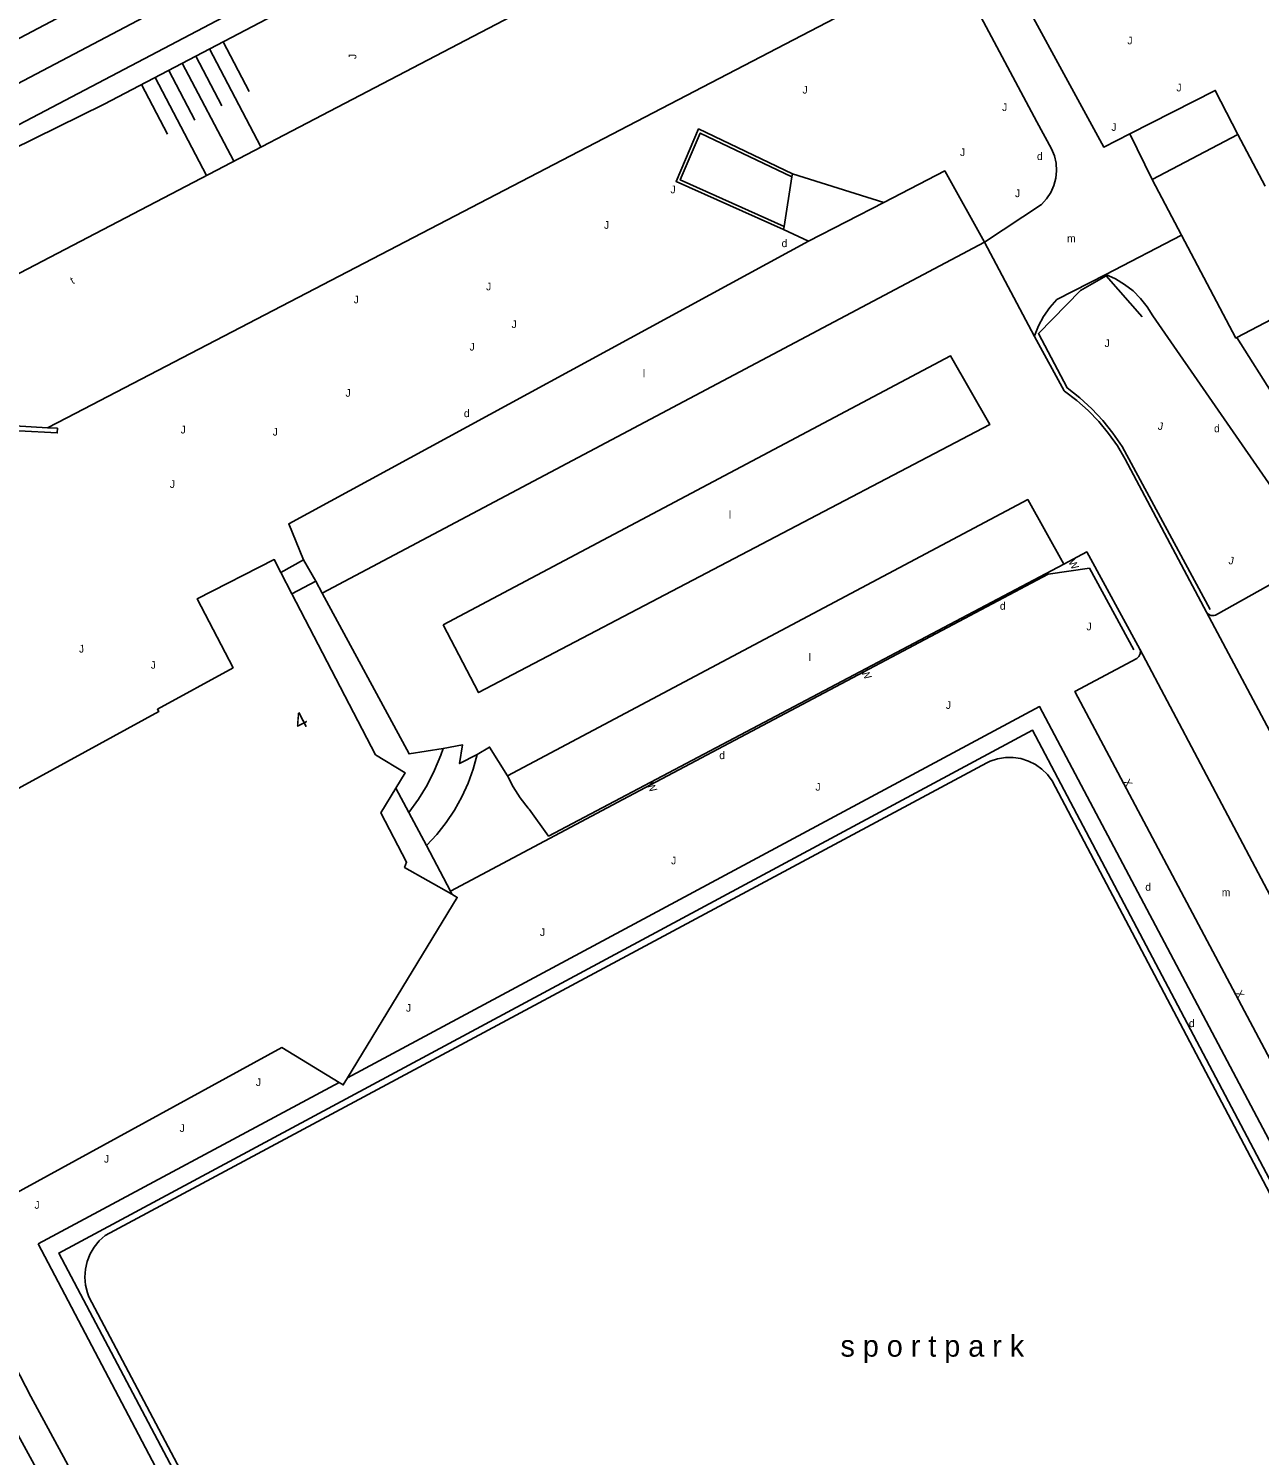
# Model space of a CAD drawing. Extents: x 134999 to 136502, y 457398 to 459002.
# Drawn here: x 136080.5 to 136160.8, y 457701.1 to 457794.1 of the extents above; entities that cross this region are included whole.
import ezdxf

# ---------------------------------------------------------------- set-up
doc = ezdxf.new("R2010")
doc.units = 0
for name, color, linetype in [('RI_DGTB_18', 7, 'Continuous'), ('RI_DGTB_2', 7, 'Continuous'), ('RI_DGTB_29', 7, 'Continuous'), ('RI_DGTB_30', 7, 'Continuous'), ('RI_DGTB_31', 7, 'Continuous'), ('RI_DGTB_35', 7, 'Continuous'), ('RI_DGTB_41', 7, 'Continuous'), ('RI_DGTB_43', 7, 'Continuous'), ('RI_DGTB_45', 7, 'Continuous'), ('RI_DGTB_49', 7, 'Continuous'), ('RI_DGTB_53', 7, 'Continuous'), ('RI_DGTB_55', 7, 'Continuous'), ('RI_DGTB_58', 7, 'Continuous'), ('RI_DGTB_6', 7, 'Continuous')]:
    doc.layers.add(name, color=color, linetype=linetype)

msp = doc.modelspace()

# ---------------------------------------------------------------- linework, layer by layer
at = {"layer": 'RI_DGTB_18'}
for p, q in [((136092.326, 457792.73), (136095.684, 457786.34)), ((136093.213, 457793.195), (136094.912, 457789.96)), ((136090.556, 457791.801), (136093.912, 457785.415)), ((136091.441, 457792.265), (136093.141, 457789.03)), ((136088.785, 457790.871), (136092.138, 457784.489)), ((136089.671, 457791.336), (136091.371, 457788.099)), ((136087.9, 457790.406), (136089.6, 457787.169))]:
    msp.add_line(p, q, dxfattribs=at)
for points in [[(136106.177, 457800), (136085.466, 457789.129), (136056.796, 457775.016)], [(136063.968, 457736.473), (136078.546, 457708.97), (136080.695, 457704.886), (136101.064, 457667.235), (136120.849, 457630.867), (136122.138, 457628.364), (136122.744, 457627.053)]]:
    msp.add_lwpolyline(points, dxfattribs=at)
at = {"layer": 'RI_DGTB_2'}
msp.add_line((136097.707, 457757.216), (136096.988, 457758.601), dxfattribs=at)
for points in [[(136096.988, 457758.601), (136096.548, 457759.448), (136091.535, 457756.892), (136093.868, 457752.395), (136088.931, 457749.695), (136089.018, 457749.537), (136065.444, 457736.642), (136076.51, 457716.41), (136097.04, 457727.64), (136100.779, 457725.365)], [(136104.477, 457744.556), (136105.08, 457745.55), (136103.152, 457746.723), (136097.707, 457757.216)], [(136108.131, 457737.628), (136105.04, 457739.38), (136105.17, 457739.72), (136103.49, 457742.93), (136104.477, 457744.556)], [(136108.131, 457737.628), (136108.48, 457737.43), (136101.329, 457725.66)], [(136100.779, 457725.365), (136101.05, 457725.2), (136101.329, 457725.66)]]:
    msp.add_lwpolyline(points, dxfattribs=at)
at = {"layer": 'RI_DGTB_49'}
for p, q in [((136130.317, 457784.592), (136130.285, 457784.386)), ((136129.748, 457780.953), (136129.78, 457781.158))]:
    msp.add_line(p, q, dxfattribs=at)
for points in [[(136129.748, 457780.953), (136122.745, 457784.091), (136124.208, 457787.519), (136130.317, 457784.592)], [(136129.78, 457781.158), (136123.006, 457784.193), (136124.31, 457787.248), (136130.285, 457784.386)], [(136153.119, 457775.269), (136150.769, 457777.945), (136149.1, 457776.996), (136146.357, 457774.175), (136148.229, 457770.637), (136149.059, 457769.985), (136149.835, 457769.274), (136150.554, 457768.506), (136151.213, 457767.685), (136151.808, 457766.817), (136157.546, 457756.203)], [(136108.028, 457737.826), (136119.267, 457743.805), (136146.994, 457758.487), (136149.681, 457758.882), (136152.569, 457753.558)], [(136163.271, 457715.566), (136145.975, 457748.321), (136082.5, 457714.246), (136100.413, 457680.372)]]:
    msp.add_lwpolyline(points, dxfattribs=at)
at = {"layer": 'RI_DGTB_53'}
for points in [[(136023.793, 457760.97), (136035.091, 457766.906), (136052.351, 457776.008), (136068.76, 457784.651), (136078.139, 457789.59), (136097.898, 457800)], [(136036.214, 457764.759), (136053.5, 457773.888), (136069.286, 457782.2), (136079.053, 457787.349), (136103.086, 457800)], [(136068.464, 457787.402), (136075.569, 457791.121), (136092.362, 457800)]]:
    msp.add_lwpolyline(points, dxfattribs=at)
at = {"layer": 'RI_DGTB_55'}
for p, q in [((136153.779, 457784.225), (136152.304, 457787.196)), ((136130.285, 457784.386), (136129.78, 457781.158)), ((136130.317, 457784.592), (136136.278, 457782.732)), ((136136.278, 457782.732), (136131.366, 457780.2)), ((136131.366, 457780.2), (136129.748, 457780.953)), ((136155.687, 457780.599), (136150.758, 457778.032)), ((136142.831, 457780.146), (136099.683, 457757.258)), ((136142.831, 457780.146), (136146.093, 457773.987)), ((136161.795, 457769.969), (136159.294, 457773.922)), ((136098.466, 457759.423), (136096.988, 457758.601)), ((136098.466, 457759.423), (136099.256, 457758.05)), ((136099.256, 457758.05), (136097.707, 457757.216)), ((136099.256, 457758.05), (136099.683, 457757.258)), ((136157.309, 457756.029), (136165.454, 457740.68)), ((136166.638, 457727.725), (136152.96, 457753.615)), ((136105.33, 457742.957), (136104.477, 457744.556)), ((136106.474, 457740.813), (136105.33, 457742.957)), ((136108.028, 457737.826), (136106.474, 457740.813)), ((136108.131, 457737.628), (136108.028, 457737.826)), ((136100.779, 457725.365), (136081.172, 457714.844))]:
    msp.add_line(p, q, dxfattribs=at)
for points in [[(136143.289, 457799.785), (136150.614, 457786.336), (136152.304, 457787.196)], [(136140.698, 457798.436), (136146.252, 457787.974), (136147.217, 457786.224), (136147.401, 457785.768), (136147.51, 457785.285), (136147.54, 457784.79), (136147.49, 457784.298), (136147.362, 457783.82), (136147.159, 457783.368), (136146.885, 457782.955), (136146.549, 457782.592), (136142.831, 457780.146)], [(136152.304, 457787.196), (136157.876, 457790.03), (136159.353, 457787.159)], [(136142.831, 457780.146), (136140.25, 457784.78), (136136.278, 457782.732)], [(136131.366, 457780.2), (136097.497, 457761.787), (136098.466, 457759.423)], [(136150.758, 457778.032), (136147.558, 457776.401), (136147.096, 457775.876), (136146.697, 457775.301), (136146.367, 457774.685), (136146.109, 457774.035), (136146.093, 457773.987)], [(136174.317, 457745.716), (136153.821, 457775.338), (136153.45, 457775.926), (136153.015, 457776.467), (136152.521, 457776.954), (136151.973, 457777.382), (136151.38, 457777.744), (136150.758, 457778.032)], [(136146.093, 457773.987), (136148.028, 457770.446), (136148.061, 457770.423), (136148.859, 457769.825), (136149.606, 457769.165), (136150.298, 457768.447), (136150.93, 457767.676), (136151.499, 457766.856), (136152, 457765.994), (136157.309, 457756.029)], [(136148.01, 457759.154), (136145.665, 457763.36), (136111.749, 457745.352)], [(136148.01, 457759.154), (136149.51, 457759.946), (136152.96, 457753.615)], [(136111.749, 457745.352), (136112.117, 457744.637), (136112.577, 457743.921), (136113.101, 457743.251), (136113.166, 457743.177), (136114.428, 457741.42), (136148.01, 457759.154)], [(136169.657, 457743.302), (136161.886, 457758.052), (136157.89, 457755.829), (136157.792, 457755.799), (136157.603, 457755.803), (136157.432, 457755.885), (136157.309, 457756.029)], [(136099.683, 457757.258), (136105.341, 457746.779), (136107.561, 457747.137)], [(136152.96, 457753.615), (136152.999, 457753.491), (136152.992, 457753.301), (136152.909, 457753.13), (136152.763, 457753.008), (136148.739, 457750.856), (136162.021, 457725.791), (136166.049, 457727.833), (136166.086, 457727.85), (136166.282, 457727.885), (136166.476, 457727.841), (136166.638, 457727.725)], [(136101.329, 457725.66), (136146.435, 457749.862), (136164.08, 457716.511)], [(136105.33, 457742.957), (136105.952, 457743.832), (136106.508, 457744.752), (136106.993, 457745.71), (136107.406, 457746.702), (136107.561, 457747.137)], [(136106.474, 457740.813), (136107.145, 457741.53), (136107.755, 457742.299), (136108.3, 457743.116), (136108.777, 457743.974), (136109.183, 457744.868), (136109.514, 457745.792), (136109.771, 457746.746)], [(136107.561, 457747.137), (136108.823, 457747.364), (136108.629, 457746.145), (136109.771, 457746.746)], [(136109.771, 457746.746), (136110.589, 457747.229), (136111.749, 457745.352)], [(136084.467, 457711.393), (136084.373, 457711.648), (136084.251, 457712.154), (136084.208, 457712.674), (136084.245, 457713.194), (136084.361, 457713.702), (136084.553, 457714.187), (136084.817, 457714.636), (136085.147, 457715.04), (136085.534, 457715.389), (136142.992, 457746.204), (136143.21, 457746.305), (136143.695, 457746.464), (136144.2, 457746.546), (136144.71, 457746.548), (136145.215, 457746.471), (136145.702, 457746.315), (136146.159, 457746.086), (136146.574, 457745.789), (136146.938, 457745.43), (136147.241, 457745.019), (136194.378, 457655.678)], [(136196.949, 457655.273), (136198.574, 457652.238), (136132.548, 457617.637), (136114.894, 457650.812), (136113.527, 457650.075), (136097.454, 457680.477), (136098.843, 457681.226), (136081.172, 457714.844)], [(136193.021, 457650.992), (136136.179, 457620.934), (136135.798, 457620.721), (136135.33, 457620.544), (136134.839, 457620.443), (136134.338, 457620.422), (136133.841, 457620.48), (136133.359, 457620.617), (136132.905, 457620.829), (136132.49, 457621.11), (136132.125, 457621.453), (136131.82, 457621.85), (136131.581, 457622.291), (136084.467, 457711.393)]]:
    msp.add_lwpolyline(points, dxfattribs=at)
msp.add_lwpolyline([(136107.549, 457755.188), (136140.621, 457772.735), (136143.183, 457768.248), (136109.872, 457750.781)], close=True, dxfattribs=at)
at = {"layer": 'RI_DGTB_58'}
for p, q in [((136078.46, 457777.349), (136121.852, 457800)), ((136083.027, 457768.696), (136137.947, 457797.26)), ((136081.767, 457768.041), (136083.027, 457768.696))]:
    msp.add_line(p, q, dxfattribs=at)
for points in [[(136081.767, 457768.041), (136079.65, 457768.157), (136072.141, 457764.149)], [(136081.767, 457768.041), (136082.419, 457768.005), (136082.403, 457767.705), (136079.909, 457767.842), (136072.298, 457763.781)], [(136121.392, 457626.305), (136098.946, 457667.306), (136079.053, 457703.844), (136061.812, 457735.294)]]:
    msp.add_lwpolyline(points, dxfattribs=at)
at = {"layer": 'RI_DGTB_6'}
for p, q in [((136159.353, 457787.159), (136153.779, 457784.225)), ((136161.13, 457783.783), (136159.353, 457787.159)), ((136155.687, 457780.599), (136153.779, 457784.225))]:
    msp.add_line(p, q, dxfattribs=at)
for points in [[(136161.875, 457782.366), (136164.795, 457776.818), (136159.294, 457773.922)], [(136159.294, 457773.922), (136159.222, 457773.884), (136155.687, 457780.599)]]:
    msp.add_lwpolyline(points, dxfattribs=at)

# ---------------------------------------------------------------- texts
at = {"layer": 'RI_DGTB_29'}
for p in [(136146.263, 457785.49), (136129.618, 457779.812), (136108.912, 457768.73), (136157.803, 457767.747), (136143.845, 457756.176), (136125.556, 457746.438), (136153.322, 457737.861), (136156.165, 457728.972)]:
    msp.add_text('d', height=0.5, dxfattribs=at).set_placement(p)
at = {"layer": 'RI_DGTB_30'}
for s, height, rotation, p in [('W', 0.499, 297.96694, (136148.284, 457759.298)), ('W', 0.499, 297.96694, (136134.781, 457752.129)), ('W', 0.499, 297.71227, (136120.794, 457744.782)), ('X', 0.5, 299.37506, (136151.854, 457744.967)), ('X', 0.5, 298.6791, (136159.16, 457731.201))]:
    msp.add_text(s, height=height, rotation=rotation, dxfattribs=at).set_placement(p)
at = {"layer": 'RI_DGTB_31'}
for p in [(136152.156, 457793.028), (136155.352, 457789.963), (136130.978, 457789.821), (136143.988, 457788.686), (136151.111, 457787.392), (136141.248, 457785.749), (136122.375, 457783.322), (136144.832, 457783.071), (136118.044, 457781.009), (136110.359, 457776.996), (136101.73, 457776.15), (136112.022, 457774.539), (136150.669, 457773.299), (136109.279, 457773.074), (136101.195, 457770.061), (136090.447, 457767.665), (136096.449, 457767.527), (136089.746, 457764.116), (136149.491, 457754.837), (136140.323, 457749.714), (136131.824, 457744.382), (136122.415, 457739.583), (136113.87, 457734.907), (136105.138, 457729.977), (136095.352, 457725.131), (136090.382, 457722.141), (136085.452, 457720.141), (136080.922, 457717.131)]:
    msp.add_text('J', height=0.5, dxfattribs=at).set_placement(p)
for height, rotation, p in [(0.5, 90, (136101.903, 457792.073)), (0.5, 349.39786, (136154.109, 457767.927)), (0.5, 349.39786, (136158.72, 457759.167)), (0.499, 5.53065, (136083.84, 457753.37)), (0.499, 5.53065, (136088.515, 457752.321))]:
    msp.add_text('J', height=height, rotation=rotation, dxfattribs=at).set_placement(p)
at = {"layer": 'RI_DGTB_35'}
msp.add_text('4', height=1.054, rotation=27.4283, dxfattribs=at).set_placement((136098.149, 457748.298))
at = {"layer": 'RI_DGTB_41'}
msp.add_text('s p o r t p a r k', height=1.4, dxfattribs=at).set_placement((136133.457, 457707.492))
at = {"layer": 'RI_DGTB_43'}
msp.add_text('t', height=0.5, rotation=28.03121, dxfattribs=at).set_placement((136083.413, 457777.376))
at = {"layer": 'RI_DGTB_45'}
for s, p in [('m', (136148.225, 457780.133)), ('l', (136120.577, 457771.335)), ('l', (136126.182, 457762.121)), ('l', (136131.387, 457752.827)), ('m', (136158.307, 457737.506))]:
    msp.add_text(s, height=0.5, dxfattribs=at).set_placement(p)

doc.saveas('drawing.dxf')
